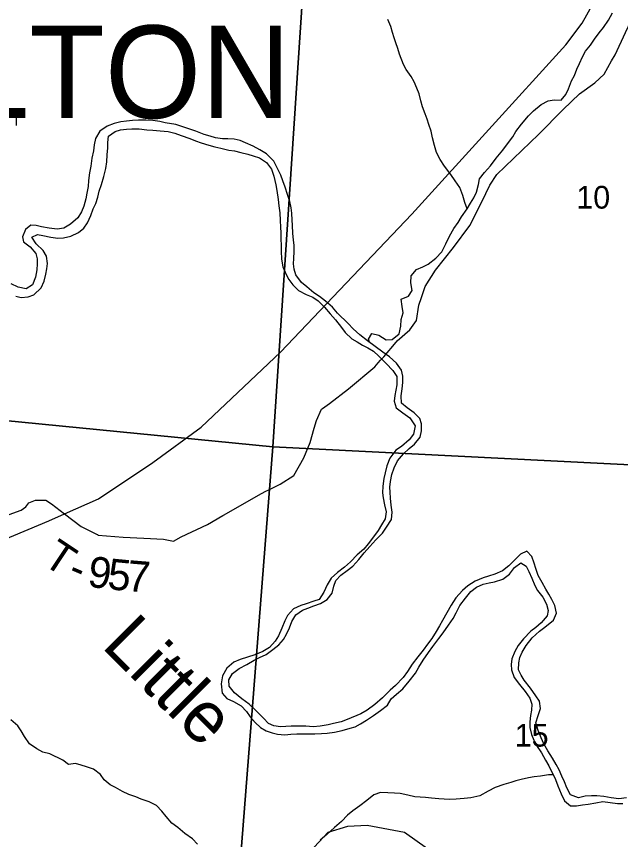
# Model space of a CAD drawing. Extents: x 1715311 to 2083412, y 146837 to 553079.
# Drawn here: x 1969763 to 1975636, y 395540 to 403543 of the extents above; entities that cross this region are included whole.
import ezdxf

# ---------------------------------------------------------------- set-up
doc = ezdxf.new("R2010")
doc.units = 0
for name, color, linetype in [('GM_X_Major_River', 7, 'Continuous'), ('GM_X_Major_River_Text', 7, 'Continuous'), ('GM_X_Minor_River', 7, 'Continuous'), ('GM_X_Section', 7, 'Continuous'), ('GM_X_Section_Text', 7, 'Continuous'), ('GM_X_State_Route', 7, 'Continuous'), ('GM_X_Township_Road', 7, 'Continuous'), ('GM_X_Township_Road_Text', 7, 'Continuous'), ('GM_X_Township_ROW', 7, 'Continuous'), ('GM_X_Township_Text', 7, 'Continuous')]:
    doc.layers.add(name, color=color, linetype=linetype)

msp = doc.modelspace()

# ---------------------------------------------------------------- linework, layer by layer
at = {"layer": 'GM_X_Major_River'}
for points in [[(1969761.9, 402481.5), (1969764.3, 402533.6), (1969762.8, 402585.6)], [(1971645, 402378), (1971589.1, 402394.5), (1971505.4, 402427.2), (1971449.6, 402447.6), (1971371.8, 402474.3), (1971311.9, 402490.8), (1971208.1, 402507.7), (1971156.2, 402522.1), (1971088.3, 402530.7), (1971022.3, 402535.2), (1970950.3, 402535.8), (1970892.3, 402530.3), (1970832.2, 402524.8), (1970776.2, 402517.2), (1970714, 402501.7), (1970643.8, 402476.3), (1970573.4, 402426.8), (1970532.8, 402357.1), (1970518.3, 402295.1), (1970511.8, 402235.1), (1970497.2, 402165.2), (1970484.5, 402087.2), (1970474, 402021.2), (1970463.4, 401947.3), (1970458.9, 401889.2), (1970446.3, 401825.3), (1970435.9, 401769.3), (1970417.3, 401699.4), (1970396.8, 401643.5), (1970360.3, 401583.8), (1970289.8, 401524.3), (1970223.5, 401484.8), (1970157.4, 401475.3), (1970081.5, 401484), (1970007.6, 401498.6), (1969953.7, 401509), (1969901.7, 401513.5), (1969851.4, 401471.8), (1969820.8, 401400), (1969832.3, 401349.9), (1969895.9, 401303.3), (1969951.4, 401236.8), (1969965, 401186.6), (1969964.5, 401136.6), (1969960.1, 401080.6), (1969949.4, 401006.6), (1969918.8, 400932.8), (1969856.5, 400895.2), (1969780.7, 400911.9), (1969710.9, 400944.5)], [(1969757.9, 400824), (1969809.8, 400809.5), (1969875.8, 400815), (1969932, 400836.5), (1970002.6, 400904), (1970033.1, 400969.8), (1970049.7, 401035.8), (1970058.1, 401087.8), (1970064.6, 401139.8), (1970055.2, 401211.9), (1970021.6, 401268.2), (1969956.2, 401330.8), (1969912.7, 401397.3), (1969969, 401422.8), (1970020.9, 401412.4), (1970096.7, 401397.7), (1970166.7, 401387.2), (1970220.7, 401390.7), (1970290.8, 401406.2), (1970365.1, 401441.6), (1970419.4, 401483.2), (1970453.9, 401536.9), (1970484.5, 401606.8), (1970509, 401670.6), (1970533.5, 401724.5), (1970554, 401786.4), (1970566.5, 401844.3), (1970591, 401910.2), (1970613.7, 401988.1), (1970632.3, 402064), (1970640.9, 402128), (1970645.5, 402198), (1970650, 402266), (1970652.5, 402316.1), (1970659, 402380.1), (1970723.4, 402425.6), (1970775.5, 402441.2), (1970833.6, 402446.7), (1970883.6, 402450.3), (1970955.6, 402449.7), (1971031.5, 402441.1), (1971089.5, 402436.6), (1971161.4, 402432), (1971237.4, 402423.4), (1971303.2, 402408.8), (1971365, 402386.3), (1971448.8, 402357.6), (1971502.6, 402333.1), (1971558.4, 402312.6), (1971632.2, 402292)], [(1971831.8, 397029.3), (1971826.4, 397091.4), (1971864.9, 397153.1), (1971929.3, 397202.7), (1972003.6, 397242.1), (1972074, 397283.6), (1972124.2, 397309.2), (1972190.4, 397338.6), (1972254.8, 397386.2), (1972313.2, 397431.7), (1972359.7, 397483.4), (1972388.1, 397535.2), (1972418.6, 397599), (1972441.1, 397658.9), (1972479.7, 397724.6), (1972544.1, 397770.2), (1972594.2, 397789.8), (1972654.4, 397811.3), (1972718.6, 397834.8), (1972784.9, 397872.3), (1972831.5, 397936), (1972850, 398003.9), (1972868.5, 398057.8), (1972916.9, 398109.4), (1972977.3, 398157), (1973031.7, 398198.6), (1973092.2, 398264.1), (1973142.7, 398325.8), (1973197.2, 398387.4), (1973257.8, 398453), (1973320.4, 398518.5), (1973360.9, 398578.2), (1973407.5, 398651.9), (1973414.1, 398721.9), (1973404.7, 398792.1), (1973399.2, 398860.2), (1973395.7, 398916.3), (1973392.1, 398966.3), (1973400.6, 399020.3), (1973413.2, 399088.3), (1973435.7, 399154.2), (1973466.3, 399222), (1973526.9, 399291.5), (1973579.3, 399343.2), (1973633.6, 399382.8), (1973686.2, 399452.4), (1973700.7, 399514.3), (1973699.3, 399580.4), (1973683.7, 399632.6), (1973628.2, 399689.1), (1973562.6, 399735.7), (1973505, 399782.2), (1973503.6, 399854.3), (1973514.2, 399922.2), (1973520.7, 399984.3), (1973519.2, 400046.3), (1973507.7, 400102.5), (1973458.3, 400171), (1973388.8, 400233.6), (1973323.2, 400278.2), (1973251.7, 400334.8), (1973176.1, 400389.5), (1973102.6, 400448.1), (1973037.1, 400506.7), (1972987.6, 400557.2), (1972884.4, 400658.1), (1972834.9, 400714.6), (1972767.4, 400775.2), (1972707.8, 400819.7), (1972654.1, 400854.2), (1972586.6, 400912.8), (1972534.9, 400955.3), (1972477.6, 401029.8), (1972462, 401084), (1972456.5, 401136.1), (1972458.9, 401188.1), (1972463.5, 401258.2), (1972462, 401314.2), (1972456.5, 401372.3), (1972451, 401432.4), (1972445.6, 401512.6), (1972442.1, 401562.6), (1972438.6, 401630.7), (1972433.1, 401682.8), (1972419.6, 401745), (1972398.1, 401811.2), (1972376.7, 401881.5), (1972353.3, 401945.7), (1972333.7, 402000), (1972300.3, 402064.3), (1972264.9, 402136.6), (1972193.5, 402207.3), (1972127.8, 402245.9), (1972064.1, 402282.4), (1971990.4, 402315.1), (1971936.6, 402335.5), (1971880.7, 402348), (1971818.7, 402352.5), (1971766.7, 402353), (1971698.8, 402361.5), (1971645, 402378)], [(1971632.2, 402292), (1971692.1, 402275.5), (1971750, 402263), (1971827.8, 402242.3), (1971881.8, 402235.9), (1971943.6, 402221.4), (1972013.5, 402202.8), (1972065.3, 402186.3), (1972125.2, 402167.8), (1972194.8, 402123.2), (1972242.2, 402056.8), (1972265.6, 401988.5), (1972285, 401906.3), (1972294.5, 401850.1), (1972307.7, 401761.9), (1972315.2, 401701.8), (1972322.6, 401631.7), (1972326, 401559.6), (1972331.5, 401495.5), (1972333, 401439.4), (1972334.5, 401373.3), (1972336, 401323.3), (1972337.5, 401261.2), (1972340.9, 401183.1), (1972352.2, 401108.9), (1972383.6, 401034.6), (1972411.2, 400984.3), (1972450.7, 400934), (1972506.3, 400877.5), (1972580, 400840.8), (1972645.7, 400812.2), (1972697.4, 400777.8), (1972756.9, 400715.2), (1972814.4, 400652.7), (1972863.9, 400592.2), (1972923.2, 400519.7), (1972958.8, 400469.3), (1973022.3, 400408.8), (1973074.1, 400380.3), (1973127.8, 400347.8), (1973179.5, 400319.4), (1973233.3, 400286.9), (1973286.9, 400240.4), (1973358.3, 400167.8), (1973421.7, 400101.2), (1973461.2, 400042.8), (1973462.5, 399960.7), (1973441.6, 399856.8), (1973435.2, 399800.8), (1973454.6, 399736.6), (1973518.2, 399690), (1973587.8, 399639.4), (1973639.1, 399562.9), (1973624.5, 399480.9), (1973582, 399427.2), (1973505.4, 399359.8), (1973451.1, 399324.2), (1973392.5, 399248.6), (1973363.9, 399172.8), (1973347.3, 399104.8), (1973334.8, 399050.9), (1973324.2, 398974.9), (1973321.7, 398910.9), (1973329.2, 398860.8), (1973340.7, 398792.6), (1973356.1, 398726.4), (1973347.5, 398656.4), (1973313, 398600.6), (1973278.6, 398542.9), (1973223.9, 398469.2), (1973181.5, 398415.5), (1973141.1, 398363.8), (1973076.6, 398306.3), (1973012, 398240.8), (1972953.6, 398189.2), (1972885.2, 398137.7), (1972822.7, 398082.2), (1972784.1, 398016.4), (1972751.5, 397944.6), (1972706.9, 397874.9), (1972654.8, 397857.3), (1972578.6, 397831.9), (1972526.4, 397814.3), (1972456.2, 397782.9), (1972397.6, 397717.3), (1972371.2, 397665.5), (1972342.6, 397595.6), (1972310, 397519.8), (1972277.5, 397468.1), (1972223, 397406.4), (1972156.7, 397369), (1972080.4, 397335.5), (1972010.2, 397314.1), (1971938, 397290.7), (1971875.8, 397265.2), (1971809.3, 397205.6), (1971766.7, 397131.9), (1971754, 397054), (1971763.3, 396963.8), (1971806.8, 396911.4), (1971872.6, 396880.8)], [(1975694.6, 395946.6), (1975620.5, 395935.2), (1975544.6, 395943.9), (1975472.7, 395956.5), (1975404.7, 395963), (1975352.8, 395965.5), (1975292.7, 395962), (1975226.6, 395944.5), (1975148.8, 395975.1), (1975113.4, 396043.5), (1975089.9, 396101.7), (1975064.4, 396156), (1975038.9, 396216.3), (1975009.3, 396270.5), (1974973.8, 396330.9), (1974930.4, 396401.3), (1974889, 396469.7), (1974863.5, 396528), (1974836.1, 396600.3), (1974812.8, 396674.5), (1974833.3, 396744.4), (1974857.9, 396814.3), (1974846.5, 396886.5), (1974811, 396936.8), (1974759.6, 397011.3), (1974698.2, 397087.9), (1974668.7, 397138.1), (1974645.1, 397188.4), (1974645.7, 397256.4), (1974658.1, 397308.4), (1974678.5, 397360.3), (1974717.1, 397426), (1974777.7, 397501.6), (1974848.3, 397567.1), (1974898.6, 397604.7), (1974983.2, 397672.1), (1975013.8, 397741.9), (1974996.4, 397814.1), (1974966.9, 397874.4), (1974939.3, 397924.7), (1974909.7, 397975), (1974874.3, 398039.3), (1974834.8, 398107.7), (1974811.4, 398175.9), (1974795.9, 398228.1), (1974774.4, 398292.3), (1974724.8, 398344.8), (1974664.6, 398315.3), (1974606.1, 398255.7), (1974549.6, 398200.1), (1974487.2, 398152.6), (1974415, 398119.1), (1974350.8, 398099.6), (1974298.7, 398084.1), (1974222.4, 398050.6), (1974152, 398005.2), (1974099.6, 397961.6), (1974033, 397890), (1973988.4, 397818.3), (1973945.8, 397742.6), (1973905.2, 397668.9), (1973874.7, 397617.1), (1973842.3, 397561.3), (1973799.7, 397493.6), (1973759.2, 397437.9), (1973716.7, 397380.2), (1973666.2, 397316.5), (1973609.6, 397244.9), (1973565, 397173.2), (1973522.5, 397115.5), (1973447.9, 397038.1), (1973397.5, 396992.4), (1973320.8, 396917), (1973248.3, 396851.5), (1973173.8, 396796.1), (1973111.5, 396762.6), (1972979.1, 396707.6), (1972918.9, 396684.1), (1972844.7, 396666.6), (1972794.6, 396655), (1972714.5, 396641.7), (1972646.5, 396636.2), (1972576.6, 396642.8), (1972506.6, 396643.4), (1972432.6, 396642), (1972382.5, 396638.4), (1972328.5, 396636.9), (1972266.6, 396645.4), (1972212.8, 396667.8), (1972163.2, 396720.3), (1972089.8, 396793), (1972024.4, 396855.6), (1971952.8, 396908.2), (1971883.3, 396966.8), (1971831.8, 397029.3)], [(1971872.6, 396880.8), (1971946.2, 396838.2), (1971999.8, 396783.7), (1972035.3, 396733.4), (1972084.9, 396676.9), (1972136.4, 396628.4), (1972190.2, 396598), (1972248, 396577.5), (1972299.9, 396565), (1972371.9, 396558.4), (1972431.9, 396564), (1972489.9, 396567.5), (1972607.9, 396566.5), (1972663.9, 396568), (1972728, 396571.5), (1972784, 396573.1), (1972854, 396582.5), (1972930.2, 396599.9), (1973006.4, 396623.3), (1973056.5, 396636.9), (1973108.7, 396664.5), (1973167, 396700), (1973235.4, 396745.5), (1973301.8, 396793), (1973370.3, 396846.5), (1973406.8, 396908.3), (1973459.1, 396953.9), (1973519.6, 397005.4), (1973580.2, 397079), (1973640.9, 397156.6), (1973675.3, 397214.4), (1973715.9, 397282.1), (1973768.6, 397357.7), (1973811, 397415.4), (1973869.7, 397493), (1973912.2, 397548.7), (1973964.8, 397622.4), (1974007.3, 397688.1), (1974037.8, 397743.9), (1974074.4, 397813.6), (1974129, 397885.3), (1974179.5, 397950.9), (1974235.9, 397992.5), (1974300.1, 398024), (1974358.2, 398035.5), (1974410.3, 398045.1), (1974490.6, 398072.5), (1974557, 398120), (1974603.5, 398183.6), (1974665.9, 398231.2), (1974719.6, 398198.7), (1974743.2, 398144.5), (1974772.6, 398080.2), (1974804, 398009.8), (1974829.6, 397959.6), (1974879, 397895.1), (1974914.5, 397826.8), (1974932, 397766.6), (1974923.5, 397714.6), (1974865, 397647), (1974812.6, 397601.4), (1974762.3, 397565.8), (1974693.7, 397492.3), (1974639.1, 397426.6), (1974606.6, 397368.9), (1974580, 397297), (1974573.5, 397241), (1974575.1, 397189), (1974602.5, 397116.7), (1974651.9, 397046.2), (1974707.3, 396979.7), (1974754.8, 396913.2), (1974774.3, 396855), (1974769.8, 396799), (1974761.3, 396745), (1974752.8, 396683), (1974754.4, 396629), (1974769.8, 396560.8), (1974791.3, 396506.6), (1974818.9, 396452.3), (1974868.3, 396381.8), (1974907.7, 396311.4), (1974937.2, 396255.1), (1975002.1, 396122.5), (1975025.6, 396060.2), (1975056.9, 395983.9), (1975090.3, 395915.6), (1975149.9, 395867), (1975207.9, 395868.6), (1975266, 395878.1), (1975322.1, 395883.6), (1975394.2, 395897.1), (1975462.3, 395908.5), (1975606.1, 395891.3), (1975658.1, 395890.9)]]:
    msp.add_lwpolyline(points, dxfattribs=at)
at = {"layer": 'GM_X_Minor_River'}
for points in [[(1973195.9, 400375.2), (1973184.9, 400404.5), (1973219, 400460.4), (1973284.9, 400442.2), (1973356.7, 400398), (1973416.7, 400401.8), (1973482.9, 400455.7), (1973499.1, 400529.7), (1973503.3, 400597.7), (1973521.5, 400661.7), (1973513.7, 400721.8), (1973501.9, 400793.9), (1973573.9, 400821.7), (1973610.1, 400879.6), (1973596.4, 400953.8), (1973600.6, 401019.8), (1973650.7, 401081.7), (1973714.8, 401107.5), (1973764.8, 401133.4), (1973839, 401191.2), (1973899.1, 401253.1), (1973937.3, 401331.1), (1973971.6, 401405), (1974013.8, 401481), (1974055.9, 401538.9), (1974090.1, 401592.8), (1974144.3, 401672.8), (1974178.5, 401728.7), (1974210.6, 401780.7), (1974236.8, 401834.6), (1974255, 401908.6), (1974265.2, 401964.6), (1974313.3, 402026.6), (1974371.5, 402090.5), (1974425.7, 402166.4), (1974489.9, 402244.2), (1974536.1, 402304.1), (1974588.3, 402372.1), (1974616.4, 402424), (1974672.6, 402495.9), (1974740.8, 402575.8), (1974790.9, 402623.7), (1974863.1, 402687.5), (1974933.1, 402721.3), (1974991.2, 402733.2), (1975057.1, 402729), (1975105.2, 402782.9), (1975129.4, 402838.9), (1975157.6, 402916.9), (1975187.8, 402968.8), (1975212, 403028.8), (1975238.1, 403086.8), (1975266.3, 403148.7), (1975296.5, 403204.7), (1975344.6, 403264.6), (1975382.8, 403320.5), (1975428.9, 403382.5), (1975469.1, 403436.4), (1975519.3, 403508.3), (1975557.5, 403578.2)], [(1974144.6, 401673.3), (1974120.5, 401734.9), (1974102.7, 401803), (1974073, 401879.1), (1974029.2, 401945.3), (1973985.5, 402007.5), (1973925.7, 402085.8), (1973882, 402151.9), (1973846.2, 402220.1), (1973826.4, 402288.2), (1973806.7, 402362.3), (1973794.9, 402426.4), (1973771.1, 402492.5), (1973755.3, 402542.6), (1973737.5, 402594.7), (1973711.7, 402662.8), (1973693.9, 402721), (1973678.1, 402791.1), (1973654.3, 402845.2), (1973630.5, 402907.3), (1973600.7, 402959.4), (1973552.9, 403025.6), (1973527.1, 403075.7), (1973487.4, 403175.9), (1973471.6, 403232), (1973451.8, 403286.1), (1973434, 403336.2), (1973418.2, 403388.3), (1973402.3, 403446.4), (1973374.6, 403514.5)], [(1971524.3, 395493.3), (1971474.5, 395547.5), (1971398.7, 395599.8), (1971330.9, 395656), (1971275.1, 395698.2), (1971217.3, 395764.4), (1971177.5, 395816.6), (1971123.7, 395870.8), (1971051.9, 395907), (1970976, 395933.3), (1970924.1, 395953.4), (1970854.2, 395977.6), (1970792.4, 396007.8), (1970724.5, 396046.1), (1970672.6, 396072.2), (1970614.8, 396118.5), (1970579, 396170.6), (1970513.2, 396222.8), (1970443.3, 396245), (1970391.4, 396261.2), (1970335.5, 396277.4), (1970269.5, 396269.6), (1970213.7, 396309.8), (1970085.9, 396374.2), (1970018, 396388.4), (1969962.2, 396420.6), (1969888.4, 396468.8), (1969840.6, 396541), (1969808.8, 396595.2), (1969777, 396645.3), (1969709.2, 396703.5)], [(1974978.8, 396170), (1974934.4, 396170), (1974858.4, 396154.2), (1974796.4, 396150.3), (1974740.4, 396138.5), (1974668.4, 396122.7), (1974618.4, 396108.8), (1974568.4, 396093), (1974502.4, 396073.1), (1974416.3, 396045.4), (1974350.3, 396009.5), (1974266.2, 395963.7), (1974180.2, 395946), (1974116.2, 395938.1), (1974038.2, 395932.4), (1973974.2, 395928.5), (1973870.3, 395936.8), (1973798.4, 395941.1), (1973738.4, 395949.2), (1973686.5, 395951.4), (1973634.5, 395955.5), (1973566.6, 395971.8), (1973492.7, 395986), (1973438.7, 395990.1), (1973372.8, 395994.3), (1973300.9, 395998.5), (1973238.8, 395972.7), (1973170.7, 395918.9), (1973100.6, 395867), (1973032.4, 395817.2), (1972982.3, 395777.3), (1972922.2, 395715.4), (1972856, 395655.6), (1972781.9, 395589.7), (1972715.7, 395533.9)]]:
    msp.add_lwpolyline(points, dxfattribs=at)
at = {"layer": 'GM_X_Section'}
for points in [[(1967021.2, 405193.4), (1972606.1, 404666.6), (1972253.9, 399357.6), (1966613.7, 399910.9)], [(1978033.2, 404352.6), (1977725, 399081.6), (1972253.9, 399357.6), (1972606.1, 404666.6)], [(1972253.9, 399357.6), (1971845.6, 394150.5), (1966160.1, 394612.5), (1966613.7, 399910.9)], [(1972253.9, 399357.6), (1977725, 399081.6), (1977292.6, 393828.5), (1971845.6, 394150.5)]]:
    msp.add_lwpolyline(points, close=True, dxfattribs=at)
at = {"layer": 'GM_X_State_Route'}
for points in [[(1967834.6, 398036), (1968254, 398099.5), (1968975.3, 398268.6), (1969638.4, 398455), (1970077.8, 398638.3), (1970228.7, 398705.5), (1970561.8, 398853.9), (1971088.6, 399205.4), (1971558.4, 399550.4), (1972329.7, 400276.9), (1973607.8, 401619.5), (1975102.7, 403268.2), (1975262, 403478.8), (1975492.7, 403891.4), (1976475.9, 406805), (1976845.7, 407686.7), (1977071.3, 408218.6)], [(1971032.1, 393723.9), (1972792.1, 395610.8), (1972984.1, 395670.8), (1973174.1, 395680.8), (1973534.1, 395610.8), (1974586, 394864.4)]]:
    msp.add_lwpolyline(points, dxfattribs=at)
at = {"layer": 'GM_X_Township_Road'}
for points in [[(1975549, 403110.4), (1975582.1, 403169.3), (1975683, 403385.9), (1975712.2, 403448.5), (1975713.8, 403452.2)], [(1972805, 399780.6), (1972992.1, 399922.8), (1973245.4, 400137.1), (1973278.6, 400173.5), (1973302, 400199.2)], [(1972208.6, 398936.8), (1972327.6, 398995.3), (1972460.1, 399080.3), (1972555.3, 399251.7), (1972618.4, 399399.3), (1972657.5, 399541.1), (1972680, 399613), (1972728.8, 399722.7), (1972737.5, 399729.3), (1972805, 399780.6)], [(1971783.5, 398697.1), (1972139.2, 398902.6), (1972192.3, 398928.8), (1972208.6, 398936.8)], [(1969640, 398679.5), (1969640.2, 398679.6), (1969728.9, 398712.9), (1969809, 398742.3), (1969853.2, 398774), (1969883.5, 398813.8), (1969949.6, 398839.3), (1970049.4, 398840.6), (1970105.1, 398804.1), (1970228.7, 398705.5), (1970393, 398583.8), (1970548.4, 398505.4), (1970549.4, 398504.9)], [(1970549.4, 398504.9), (1970558.1, 398500.4), (1970801.6, 398478.6), (1971001.3, 398469.1), (1971193, 398461.6), (1971290.6, 398440.8), (1971364.9, 398482.3), (1971619.5, 398602.4), (1971769.3, 398689), (1971783.5, 398697.1)]]:
    msp.add_lwpolyline(points, dxfattribs=at)
at = {"layer": 'GM_X_Township_ROW'}
msp.add_lwpolyline([(1973302, 400199.2), (1973334, 400234.4), (1973452.9, 400375.4), (1973463.1, 400387.6), (1973587.8, 400494.7), (1973652.4, 400586.2), (1973675.5, 400736.2), (1973702.1, 400810), (1973734.9, 400915.8), (1973836, 401077.2), (1974011.5, 401296), (1974169, 401510.9), (1974286.6, 401740.2), (1974363.8, 401901.7), (1974434.5, 402007.3), (1974839, 402394.4), (1975078.6, 402638.8), (1975237.6, 402791.7), (1975384.2, 402896.6), (1975476.8, 402982), (1975549, 403110.4)], dxfattribs=at)

# ---------------------------------------------------------------- texts
at = {"layer": 'GM_X_Major_River_Text'}
msp.add_text('Little', height=500.03, rotation=314.99665, dxfattribs=at).set_placement((1970579.7, 397414.2))
at = {"layer": 'GM_X_Section_Text'}
for s, p in [('10', (1975205.8, 401674.3)), ('15', (1974607.3, 396443.3))]:
    msp.add_text(s, height=221, rotation=0.00001, dxfattribs=at).set_placement(p)
at = {"layer": 'GM_X_Township_Road_Text'}
for s, rotation, p in [('T', 326.43355, (1970006.6, 398225)), ('9', 352.4506, (1970444.8, 398001.1)), ('5', 354.56701, (1970640, 397975.5)), ('7', 355.40533, (1970828.8, 397957.6)), ('-', 337.00582, (1970246.6, 398072.4))]:
    msp.add_text(s, height=300, rotation=rotation, dxfattribs=at).set_placement(p)
at = {"layer": 'GM_X_Township_Text'}
msp.add_text('MILTON', height=900, rotation=0.00001, dxfattribs=at).set_placement((1967881.5, 402554.4))

doc.saveas('drawing.dxf')
